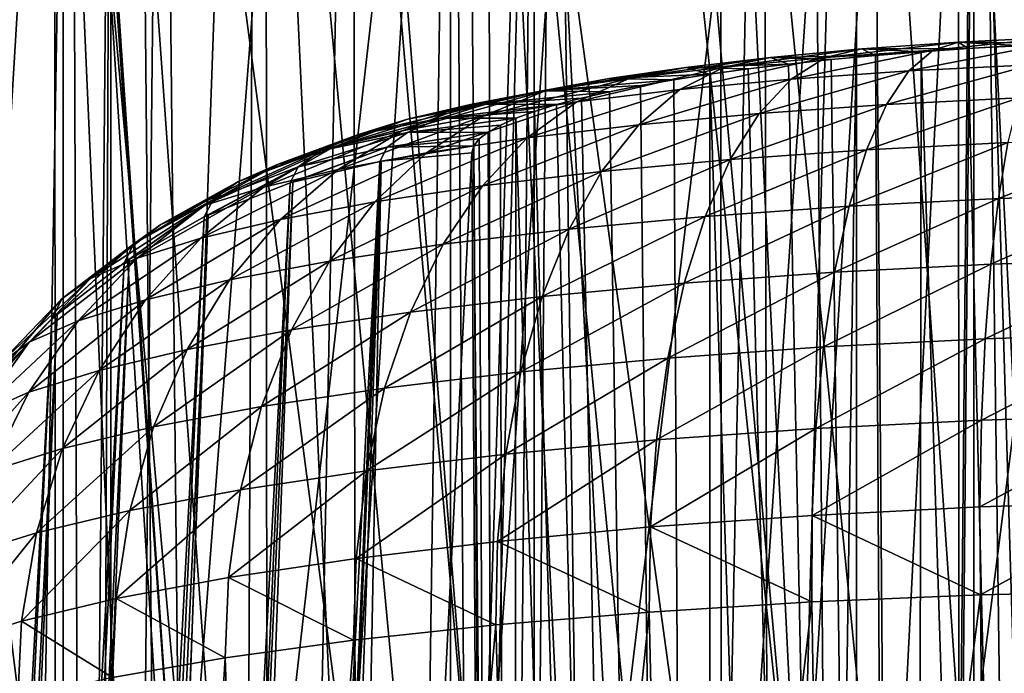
# Model space of a CAD drawing. Header units: metres. Extents: x -24 to 24, y -69 to 184.
# Tile 643 of 656: x -11.91 to -7.35, y 139.09 to 142.12. Entities that reach past the tile are written whole.
import ezdxf

# ---------------------------------------------------------------- set-up
doc = ezdxf.new("R2010")
doc.units = ezdxf.units.M
for name, color, linetype in [('367', 7, 'CONTINUOUS'), ('369', 7, 'CONTINUOUS'), ('373', 7, 'CONTINUOUS'), ('378', 7, 'CONTINUOUS'), ('3975', 7, 'CONTINUOUS'), ('3977', 7, 'CONTINUOUS'), ('434', 7, 'CONTINUOUS'), ('461', 7, 'CONTINUOUS'), ('513', 7, 'CONTINUOUS'), ('514', 7, 'CONTINUOUS'), ('554', 2, 'CONTINUOUS'), ('563', 2, 'CONTINUOUS'), ('619', 7, 'CONTINUOUS')]:
    doc.layers.add(name, color=color, linetype=linetype)

msp = doc.modelspace()

# ---------------------------------------------------------------- linework, layer by layer
at = {"layer": '367'}
for points in [[(-11.491315, 145.2, -21.354442), (-13.359252, -68.3, -20.238401), (-13.359252, 145.2, -20.238401)], [(-11.491315, -68.3, -21.354442), (-13.359252, -68.3, -20.238401), (-11.491315, 145.2, -21.354442)], [(-9.530857, 145.2, -22.298548), (-11.491315, -68.3, -21.354442), (-11.491315, 145.2, -21.354442)], [(-9.530857, -68.3, -22.298548), (-11.491315, -68.3, -21.354442), (-9.530857, 145.2, -22.298548)], [(-7.493662, 145.2, -23.063121), (-9.530857, -68.3, -22.298548), (-9.530857, 145.2, -22.298548)], [(-7.493662, -68.3, -23.063121), (-9.530857, -68.3, -22.298548), (-7.493662, 145.2, -23.063121)], [(-5.396133, 145.2, -23.642002), (-7.493662, -68.3, -23.063121), (-7.493662, 145.2, -23.063121)], [(-5.396133, -68.3, -23.642002), (-7.493662, -68.3, -23.063121), (-5.396133, 145.2, -23.642002)]]:
    msp.add_3dface(points, dxfattribs=at)
at = {"layer": '369'}
for points in [[(-11.572678, 125.225229, 21.310458), (-13.359252, 145.2, 20.238401), (-12.996919, 125.167493, 20.472973)], [(-11.491315, 145.2, 21.354442), (-13.359252, 145.2, 20.238401), (-11.572678, 125.225229, 21.310458)], [(-10.064338, 125.258611, 22.062901), (-11.491315, 145.2, 21.354442), (-11.572678, 125.225229, 21.310458)], [(-9.530857, 145.2, 22.298548), (-11.491315, 145.2, 21.354442), (-10.064338, 125.258611, 22.062901)], [(-8.498681, 125.279157, 22.712), (-9.530857, 145.2, 22.298548), (-10.064338, 125.258611, 22.062901)], [(-7.493662, 145.2, 23.063121), (-9.530857, 145.2, 22.298548), (-8.498681, 125.279157, 22.712)], [(-6.892024, 125.285104, 23.25), (-7.493662, 145.2, 23.063121), (-8.498681, 125.279157, 22.712)], [(-5.396133, 145.2, 23.642002), (-7.493662, 145.2, 23.063121), (-6.892024, 125.285104, 23.25)]]:
    msp.add_3dface(points, dxfattribs=at)
at = {"layer": '373'}
for points in [[(-7.97523, 146.343176, 240.025384), (-8.403449, 117.078191, 31.844602), (-8.470335, 146.321481, 239.929533)], [(-7.743788, 117.122034, 32.080014), (-8.403449, 117.078191, 31.844602), (-7.97523, 146.343176, 240.025384)], [(-7.475167, 146.360603, 240.093864), (-7.743788, 117.122034, 32.080014), (-7.97523, 146.343176, 240.025384)], [(-7.076779, 117.162421, 32.296347), (-7.743788, 117.122034, 32.080014), (-7.475167, 146.360603, 240.093864)], [(-6.972144, 146.373688, 240.134742), (-7.076779, 117.162421, 32.296347), (-7.475167, 146.360603, 240.093864)], [(-8.470335, 146.321481, 239.929533), (-9.054518, 117.031014, 31.590601), (-9.438998, 146.265645, 239.656905)], [(-8.403449, 117.078191, 31.844602), (-9.054518, 117.031014, 31.590601), (-8.470335, 146.321481, 239.929533)], [(-9.438998, 146.265645, 239.656905), (-9.696216, 116.980607, 31.318408), (-9.910296, 146.231697, 239.480891)], [(-9.054518, 117.031014, 31.590601), (-9.696216, 116.980607, 31.318408), (-9.438998, 146.265645, 239.656905)], [(-9.910296, 146.231697, 239.480891), (-10.328978, 116.926977, 31.027877), (-10.371125, 146.193885, 239.279016)], [(-9.696216, 116.980607, 31.318408), (-10.328978, 116.926977, 31.027877), (-9.910296, 146.231697, 239.480891)], [(-10.371125, 146.193885, 239.279016), (-10.953393, 116.8701, 30.718679), (-10.819862, 146.15236, 239.051894)], [(-10.328978, 116.926977, 31.027877), (-10.953393, 116.8701, 30.718679), (-10.371125, 146.193885, 239.279016)], [(-11.254964, 146.107306, 238.800343), (-11.569929, 116.809948, 30.390482), (-11.674975, 146.058917, 238.525261)], [(-10.953393, 116.8701, 30.718679), (-11.569929, 116.809948, 30.390482), (-11.254964, 146.107306, 238.800343)], [(-10.819862, 146.15236, 239.051894), (-10.953393, 116.8701, 30.718679), (-11.254964, 146.107306, 238.800343)], [(-11.674975, 146.058917, 238.525261), (-12.17884, 116.746511, 30.04304), (-12.078523, 146.007389, 238.227517)], [(-11.569929, 116.809948, 30.390482), (-12.17884, 116.746511, 30.04304), (-11.674975, 146.058917, 238.525261)]]:
    msp.add_3dface(points, dxfattribs=at)
at = {"layer": '378'}
for points in [[(-6.444181, 134.246913, 242.86318), (-6.455253, 145.531355, 241.277255), (-7.568512, 145.508757, 241.217658)], [(-8.668807, 145.467153, 241.035765), (-7.558093, 134.265383, 242.797742), (-7.568512, 145.508757, 241.217658)], [(-7.558093, 134.265383, 242.797742), (-7.001668, 134.258499, 242.845848), (-7.568512, 145.508757, 241.217658)], [(-7.001668, 134.258499, 242.845848), (-6.444181, 134.246913, 242.86318), (-7.568512, 145.508757, 241.217658)], [(-9.741493, 145.407165, 240.733843), (-8.659616, 134.264094, 242.60984), (-8.668807, 145.467153, 241.035765)], [(-8.659616, 134.264094, 242.60984), (-8.111414, 134.26732, 242.71898), (-8.668807, 145.467153, 241.035765)], [(-8.111414, 134.26732, 242.71898), (-7.558093, 134.265383, 242.797742), (-8.668807, 145.467153, 241.035765)], [(-10.774262, 145.329637, 240.315146), (-9.733397, 134.242425, 242.30194), (-9.741493, 145.407165, 240.733843)], [(-9.733397, 134.242425, 242.30194), (-9.200791, 134.255719, 242.470702), (-9.741493, 145.407165, 240.733843)], [(-9.200791, 134.255719, 242.470702), (-8.659616, 134.264094, 242.60984), (-9.741493, 145.407165, 240.733843)], [(-11.753224, 145.235812, 239.785059), (-10.766809, 134.200945, 241.877505), (-10.774262, 145.329637, 240.315146)], [(-10.766809, 134.200945, 241.877505), (-10.255985, 134.224173, 242.103997), (-10.774262, 145.329637, 240.315146)], [(-10.255985, 134.224173, 242.103997), (-9.733397, 134.242425, 242.30194), (-10.774262, 145.329637, 240.315146)], [(-12.665945, 145.127165, 239.150287), (-11.746039, 134.14013, 241.342119), (-11.753224, 145.235812, 239.785059)], [(-11.746039, 134.14013, 241.342119), (-11.264072, 134.172892, 241.623241), (-11.753224, 145.235812, 239.785059)], [(-11.264072, 134.172892, 241.623241), (-10.766809, 134.200945, 241.877505), (-11.753224, 145.235812, 239.785059)], [(-12.658282, 134.060588, 240.703035), (-11.746039, 134.14013, 241.342119), (-12.665945, 145.127165, 239.150287)]]:
    msp.add_3dface(points, dxfattribs=at)
at = {"layer": '3975'}
for points in [[(-12.791074, 145.974143, 14.982604), (-12.665528, 133.59997, 14.805775), (-11.251429, 133.59997, 15.906977)], [(-11.368158, 145.974143, 16.088971), (-12.791074, 145.974143, 14.982604), (-11.251429, 133.59997, 15.906977)], [(-11.368158, 145.974143, 16.088971), (-11.251429, 133.59997, 15.906977), (-9.742004, 133.599969, 16.873646)], [(-9.850001, 145.974143, 17.0607), (-11.368158, 145.974143, 16.088971), (-9.742004, 133.599969, 16.873646)], [(-9.850001, 145.974143, 17.0607), (-9.742004, 133.599969, 16.873646), (-8.150131, 133.599969, 17.697512)], [(-8.249381, 145.974143, 17.889598), (-9.850001, 145.974143, 17.0607), (-8.150131, 133.599969, 17.697512)], [(-6.579782, 145.974143, 18.568696), (-8.249381, 145.974143, 17.889598), (-8.150131, 133.599969, 17.697512)], [(-6.579782, 145.974143, 18.568696), (-8.150131, 133.599969, 17.697512), (-6.489413, 133.599969, 18.371556)]]:
    msp.add_3dface(points, dxfattribs=at)
at = {"layer": '3977'}
for points in [[(-12.791069, 145.974143, -14.982608), (-11.251428, 133.599969, -15.906978), (-12.665527, 133.599969, -14.805776)], [(-12.791069, 145.974143, -14.982608), (-11.368154, 145.974143, -16.088974), (-11.251428, 133.599969, -15.906978)], [(-11.368154, 145.974143, -16.088974), (-9.849997, 145.974143, -17.060702), (-11.251428, 133.599969, -15.906978)], [(-9.849997, 145.974143, -17.060702), (-9.742002, 133.599969, -16.873647), (-11.251428, 133.599969, -15.906978)], [(-9.849997, 145.974143, -17.060702), (-8.249377, 145.974143, -17.8896), (-9.742002, 133.599969, -16.873647)], [(-8.249377, 145.974143, -17.8896), (-8.15013, 133.59997, -17.697512), (-9.742002, 133.599969, -16.873647)], [(-8.249377, 145.974143, -17.8896), (-6.579778, 145.974143, -18.568697), (-8.15013, 133.59997, -17.697512)], [(-6.579778, 145.974143, -18.568697), (-6.489413, 133.59997, -18.371557), (-8.15013, 133.59997, -17.697512)]]:
    msp.add_3dface(points, dxfattribs=at)
at = {"layer": '434'}
for points in [[(-7.950079, 141.953739, 235.325577), (-7.781177, 113.45911, 32.551662), (-7.737932, 141.970922, 235.417661)], [(-7.781177, 113.45911, 32.551662), (-6.829221, 113.52059, 32.863011), (-7.737932, 141.970922, 235.417661)], [(-7.737932, 141.970922, 235.417661), (-6.829221, 113.52059, 32.863011), (-7.519579, 141.986037, 235.495008)], [(-7.519579, 141.986037, 235.495008), (-6.829221, 113.52059, 32.863011), (-7.296275, 141.99899, 235.557174)], [(-8.539448, 141.890811, 234.965943), (-7.781177, 113.45911, 32.551662), (-8.351766, 141.913577, 235.099182)], [(-8.351766, 141.913577, 235.099182), (-7.781177, 113.45911, 32.551662), (-8.155003, 141.934591, 235.219255)], [(-8.155003, 141.934591, 235.219255), (-7.781177, 113.45911, 32.551662), (-7.950079, 141.953739, 235.325577)], [(-8.883803, 141.840568, 234.662851), (-8.718933, 113.389935, 32.199759), (-8.717091, 141.866428, 234.820247)], [(-8.718933, 113.389935, 32.199759), (-7.781177, 113.45911, 32.551662), (-8.717091, 141.866428, 234.820247)], [(-8.717091, 141.866428, 234.820247), (-7.781177, 113.45911, 32.551662), (-8.539448, 141.890811, 234.965943)], [(-9.038837, 141.813372, 234.494533), (-8.718933, 113.389935, 32.199759), (-8.883803, 141.840568, 234.662851)], [(-9.311023, 141.755555, 234.128439), (-8.718933, 113.389935, 32.199759), (-9.181472, 141.784981, 234.316088)], [(-9.181472, 141.784981, 234.316088), (-8.718933, 113.389935, 32.199759), (-9.038837, 141.813372, 234.494533)], [(-9.426858, 141.725261, 233.932566), (-8.718933, 113.389935, 32.199759), (-9.311023, 141.755555, 234.128439)], [(-9.615474, 141.662675, 233.519809), (-8.718933, 113.389935, 32.199759), (-9.528475, 141.694251, 233.729386)], [(-9.528475, 141.694251, 233.729386), (-8.718933, 113.389935, 32.199759), (-9.426858, 141.725261, 233.932566)], [(-9.687446, 141.630687, 233.304804), (-9.640027, 113.313414, 31.808625), (-9.615474, 141.662675, 233.519809)], [(-9.640027, 113.313414, 31.808625), (-8.718933, 113.389935, 32.199759), (-9.615474, 141.662675, 233.519809)], [(-9.784931, 141.566235, 232.863415), (-9.640027, 113.313414, 31.808625), (-9.744022, 141.598476, 233.08558)], [(-9.744022, 141.598476, 233.08558), (-9.640027, 113.313414, 31.808625), (-9.687446, 141.630687, 233.304804)], [(-9.810057, 141.534167, 232.63971), (-9.640027, 113.313414, 31.808625), (-9.784931, 141.566235, 232.863415)], [(-10.507792, 127.73302, 134.568001), (-9.640027, 113.313414, 31.808625), (-9.819463, 141.502479, 232.415906)], [(-9.819463, 141.502479, 232.415906), (-9.640027, 113.313414, 31.808625), (-9.810057, 141.534167, 232.63971)]]:
    msp.add_3dface(points, dxfattribs=at)
at = {"layer": '461'}
for points in [[(-7.463084, 139.452578, 238.959299), (-8.157004, 133.950612, 239.575448), (-8.244809, 139.419799, 238.782419)], [(-7.415243, 133.948314, 239.739929), (-8.157004, 133.950612, 239.575448), (-7.463084, 139.452578, 238.959299)], [(-6.665138, 139.471056, 239.036402), (-7.415243, 133.948314, 239.739929), (-7.463084, 139.452578, 238.959299)], [(-6.665138, 139.471056, 239.036402), (-6.6597, 133.929854, 239.815359), (-7.415243, 133.948314, 239.739929)], [(-8.244809, 139.419799, 238.782419), (-8.873956, 133.936689, 239.324264), (-8.997468, 139.37328, 238.508589)], [(-8.157004, 133.950612, 239.575448), (-8.873956, 133.936689, 239.324264), (-8.244809, 139.419799, 238.782419)], [(-8.997468, 139.37328, 238.508589), (-9.55555, 133.906677, 238.990049), (-9.708858, 139.313821, 238.142189)], [(-8.873956, 133.936689, 239.324264), (-9.55555, 133.906677, 238.990049), (-8.997468, 139.37328, 238.508589)], [(-9.708858, 139.313821, 238.142189), (-10.191747, 133.86091, 238.577763), (-10.367219, 139.242475, 237.689262)], [(-9.55555, 133.906677, 238.990049), (-10.191747, 133.86091, 238.577763), (-9.708858, 139.313821, 238.142189)], [(-10.367219, 139.242475, 237.689262), (-10.773339, 133.799933, 238.093445), (-10.962001, 139.16047, 237.157075)], [(-10.191747, 133.86091, 238.577763), (-10.773339, 133.799933, 238.093445), (-10.367219, 139.242475, 237.689262)], [(-10.962001, 139.16047, 237.157075), (-11.291916, 133.724503, 237.544173), (-11.483526, 139.069221, 236.554271)], [(-10.773339, 133.799933, 238.093445), (-11.291916, 133.724503, 237.544173), (-10.962001, 139.16047, 237.157075)]]:
    msp.add_3dface(points, dxfattribs=at)
at = {"layer": '513'}
for points in [[(-10.507792, 127.73302, 134.568001), (-9.819463, 141.502479, 232.415906), (-10.239107, 141.463244, 232.424357)], [(-10.648996, 141.366142, 232.440882), (-11.656089, 113.915529, 36.736711), (-10.245353, 141.462211, 232.424546)], [(-11.656089, 113.915529, 36.736711), (-11.427022, 113.948206, 36.730513), (-10.245353, 141.462211, 232.424546)], [(-10.245353, 141.462211, 232.424546), (-11.427022, 113.948206, 36.730513), (-10.239107, 141.463244, 232.424357)], [(-11.427022, 113.948206, 36.730513), (-11.196074, 113.963293, 36.726777), (-10.239107, 141.463244, 232.424357)], [(-11.196074, 113.963293, 36.726777), (-10.507792, 127.73302, 134.568001), (-10.239107, 141.463244, 232.424357)], [(-10.661476, 141.362219, 232.441522), (-11.881914, 113.865459, 36.745335), (-10.648996, 141.366142, 232.440882)], [(-11.881914, 113.865459, 36.745335), (-11.656089, 113.915529, 36.736711), (-10.648996, 141.366142, 232.440882)], [(-11.041038, 141.213089, 232.465156), (-12.103151, 113.798293, 36.756332), (-10.661476, 141.362219, 232.441522)], [(-12.103151, 113.798293, 36.756332), (-11.881914, 113.865459, 36.745335), (-10.661476, 141.362219, 232.441522)], [(-11.407491, 141.007108, 232.4967), (-12.52663, 113.614371, 36.785174), (-11.05892, 141.204552, 232.466483)], [(-12.52663, 113.614371, 36.785174), (-12.318484, 113.71443, 36.769638), (-11.05892, 141.204552, 232.466483)], [(-11.05892, 141.204552, 232.466483), (-12.318484, 113.71443, 36.769638), (-11.041038, 141.213089, 232.465156)], [(-12.318484, 113.71443, 36.769638), (-12.103151, 113.798293, 36.756332), (-11.041038, 141.213089, 232.465156)], [(-11.429586, 140.992423, 232.49892), (-12.726351, 113.49871, 36.802846), (-11.407491, 141.007108, 232.4967)], [(-12.726351, 113.49871, 36.802846), (-12.52663, 113.614371, 36.785174), (-11.407491, 141.007108, 232.4967)], [(-11.74112, 140.752265, 232.534889), (-12.916457, 113.368136, 36.822551), (-11.429586, 140.992423, 232.49892)], [(-12.916457, 113.368136, 36.822551), (-12.726351, 113.49871, 36.802846), (-11.429586, 140.992423, 232.49892)], [(-12.035337, 140.453593, 232.578971), (-13.263363, 113.065443, 36.867573), (-11.765919, 140.730156, 232.538173)], [(-13.263363, 113.065443, 36.867573), (-13.095817, 113.223427, 36.844169), (-11.765919, 140.730156, 232.538173)], [(-11.765919, 140.730156, 232.538173), (-13.095817, 113.223427, 36.844169), (-11.74112, 140.752265, 232.534889)], [(-13.095817, 113.223427, 36.844169), (-12.916457, 113.368136, 36.822551), (-11.74112, 140.752265, 232.534889)]]:
    msp.add_3dface(points, dxfattribs=at)
at = {"layer": '514'}
for points in [[(-8.180691, 141.943419, 236.158387), (-7.565173, 142.01515, 235.92754), (-7.68293, 141.978612, 236.337713)], [(-8.013076, 141.983616, 235.7663), (-7.565173, 142.01515, 235.92754), (-8.180691, 141.943419, 236.158387)], [(-8.013076, 141.983616, 235.7663), (-7.519579, 141.986037, 235.495008), (-7.565173, 142.01515, 235.92754)], [(-7.794668, 141.881778, 236.739686), (-7.165812, 142.004603, 236.453368), (-7.227949, 141.91035, 236.866525)], [(-7.68293, 141.978612, 236.337713), (-7.165812, 142.004603, 236.453368), (-7.794668, 141.881778, 236.739686)], [(-7.68293, 141.978612, 236.337713), (-7.099852, 142.038448, 236.031531), (-7.165812, 142.004603, 236.453368)], [(-7.565173, 142.01515, 235.92754), (-7.099852, 142.038448, 236.031531), (-7.68293, 141.978612, 236.337713)], [(-7.565173, 142.01515, 235.92754), (-7.069342, 142.009699, 235.603815), (-7.099852, 142.038448, 236.031531)], [(-7.296275, 141.99899, 235.557174), (-7.069342, 142.009699, 235.603815), (-7.565173, 142.01515, 235.92754)], [(-7.519579, 141.986037, 235.495008), (-7.296275, 141.99899, 235.557174), (-7.565173, 142.01515, 235.92754)], [(-8.651202, 141.899669, 235.918249), (-8.013076, 141.983616, 235.7663), (-8.180691, 141.943419, 236.158387)], [(-8.436459, 141.944419, 235.550381), (-8.013076, 141.983616, 235.7663), (-8.651202, 141.899669, 235.918249)], [(-8.436459, 141.944419, 235.550381), (-7.950079, 141.953739, 235.325577), (-8.013076, 141.983616, 235.7663)], [(-8.340171, 141.843078, 236.543019), (-7.68293, 141.978612, 236.337713), (-7.794668, 141.881778, 236.739686)], [(-8.180691, 141.943419, 236.158387), (-7.68293, 141.978612, 236.337713), (-8.340171, 141.843078, 236.543019)], [(-7.737932, 141.970922, 235.417661), (-7.519579, 141.986037, 235.495008), (-8.013076, 141.983616, 235.7663)], [(-7.950079, 141.953739, 235.325577), (-7.737932, 141.970922, 235.417661), (-8.013076, 141.983616, 235.7663)], [(-9.086795, 141.848171, 235.621135), (-8.436459, 141.944419, 235.550381), (-8.651202, 141.899669, 235.918249)], [(-8.828422, 141.898277, 235.283236), (-8.436459, 141.944419, 235.550381), (-9.086795, 141.848171, 235.621135)], [(-8.85581, 141.794964, 236.279658), (-8.180691, 141.943419, 236.158387), (-8.340171, 141.843078, 236.543019)], [(-8.651202, 141.899669, 235.918249), (-8.180691, 141.943419, 236.158387), (-8.85581, 141.794964, 236.279658)], [(-8.828422, 141.898277, 235.283236), (-8.351766, 141.913577, 235.099182), (-8.436459, 141.944419, 235.550381)], [(-8.539448, 141.890811, 234.965943), (-8.351766, 141.913577, 235.099182), (-8.828422, 141.898277, 235.283236)], [(-8.155003, 141.934591, 235.219255), (-7.950079, 141.953739, 235.325577), (-8.436459, 141.944419, 235.550381)], [(-8.351766, 141.913577, 235.099182), (-8.155003, 141.934591, 235.219255), (-8.436459, 141.944419, 235.550381)], [(-9.480416, 141.789876, 235.271815), (-8.828422, 141.898277, 235.283236), (-9.086795, 141.848171, 235.621135)], [(-9.182615, 141.846035, 234.969154), (-8.828422, 141.898277, 235.283236), (-9.480416, 141.789876, 235.271815)], [(-9.333183, 141.738331, 235.95381), (-8.651202, 141.899669, 235.918249), (-8.85581, 141.794964, 236.279658)], [(-9.086795, 141.848171, 235.621135), (-8.651202, 141.899669, 235.918249), (-9.333183, 141.738331, 235.95381)], [(-9.182615, 141.846035, 234.969154), (-8.717091, 141.866428, 234.820247), (-8.828422, 141.898277, 235.283236)], [(-8.883803, 141.840568, 234.662851), (-8.717091, 141.866428, 234.820247), (-9.182615, 141.846035, 234.969154)], [(-8.717091, 141.866428, 234.820247), (-8.539448, 141.890811, 234.965943), (-8.828422, 141.898277, 235.283236)], [(-8.488265, 141.684638, 236.912355), (-7.794668, 141.881778, 236.739686), (-7.898108, 141.726622, 237.125264)], [(-8.340171, 141.843078, 236.543019), (-7.794668, 141.881778, 236.739686), (-8.488265, 141.684638, 236.912355)], [(-7.898108, 141.726622, 237.125264), (-7.227949, 141.91035, 236.866525), (-7.284996, 141.757611, 237.26258)], [(-7.794668, 141.881778, 236.739686), (-7.227949, 141.91035, 236.866525), (-7.898108, 141.726622, 237.125264)], [(-9.825676, 141.725851, 234.875905), (-9.182615, 141.846035, 234.969154), (-9.480416, 141.789876, 235.271815)], [(-9.49329, 141.788641, 234.613188), (-9.182615, 141.846035, 234.969154), (-9.825676, 141.725851, 234.875905)], [(-9.764559, 141.674233, 235.570702), (-9.086795, 141.848171, 235.621135), (-9.333183, 141.738331, 235.95381)], [(-9.480416, 141.789876, 235.271815), (-9.086795, 141.848171, 235.621135), (-9.764559, 141.674233, 235.570702)], [(-9.49329, 141.788641, 234.613188), (-8.883803, 141.840568, 234.662851), (-9.182615, 141.846035, 234.969154)], [(-9.038837, 141.813372, 234.494533), (-8.883803, 141.840568, 234.662851), (-9.49329, 141.788641, 234.613188)], [(-9.046114, 141.632437, 236.627241), (-8.340171, 141.843078, 236.543019), (-8.488265, 141.684638, 236.912355)], [(-8.85581, 141.794964, 236.279658), (-8.340171, 141.843078, 236.543019), (-9.046114, 141.632437, 236.627241)], [(-10.142938, 141.603851, 235.136492), (-9.480416, 141.789876, 235.271815), (-9.764559, 141.674233, 235.570702)], [(-9.825676, 141.725851, 234.875905), (-9.480416, 141.789876, 235.271815), (-10.142938, 141.603851, 235.136492)], [(-10.11694, 141.657258, 234.439773), (-9.49329, 141.788641, 234.613188), (-9.825676, 141.725851, 234.875905)], [(-9.755375, 141.727129, 234.221066), (-9.49329, 141.788641, 234.613188), (-10.11694, 141.657258, 234.439773)], [(-9.755375, 141.727129, 234.221066), (-9.181472, 141.784981, 234.316088), (-9.49329, 141.788641, 234.613188)], [(-9.311023, 141.755555, 234.128439), (-9.181472, 141.784981, 234.316088), (-9.755375, 141.727129, 234.221066)], [(-9.562563, 141.570997, 236.274477), (-8.85581, 141.794964, 236.279658), (-9.046114, 141.632437, 236.627241)], [(-9.333183, 141.738331, 235.95381), (-8.85581, 141.794964, 236.279658), (-9.562563, 141.570997, 236.274477)], [(-9.181472, 141.784981, 234.316088), (-9.038837, 141.813372, 234.494533), (-9.49329, 141.788641, 234.613188)], [(-10.029252, 141.501464, 235.859721), (-9.333183, 141.738331, 235.95381), (-9.562563, 141.570997, 236.274477)], [(-9.764559, 141.674233, 235.570702), (-9.333183, 141.738331, 235.95381), (-10.029252, 141.501464, 235.859721)], [(-9.426858, 141.725261, 233.932566), (-9.311023, 141.755555, 234.128439), (-9.755375, 141.727129, 234.221066)], [(-7.991141, 141.516306, 237.48659), (-7.284996, 141.757611, 237.26258), (-7.335792, 141.549497, 237.633461)], [(-7.898108, 141.726622, 237.125264), (-7.284996, 141.757611, 237.26258), (-7.991141, 141.516306, 237.48659)], [(-10.462142, 141.528469, 234.658161), (-9.825676, 141.725851, 234.875905), (-10.142938, 141.603851, 235.136492)], [(-10.11694, 141.657258, 234.439773), (-9.825676, 141.725851, 234.875905), (-10.462142, 141.528469, 234.658161)], [(-10.349438, 141.585324, 233.970455), (-9.755375, 141.727129, 234.221066), (-10.11694, 141.657258, 234.439773)], [(-9.96458, 141.662593, 233.799115), (-9.755375, 141.727129, 234.221066), (-10.349438, 141.585324, 233.970455)], [(-9.96458, 141.662593, 233.799115), (-9.426858, 141.725261, 233.932566), (-9.755375, 141.727129, 234.221066)], [(-9.528475, 141.694251, 233.729386), (-9.426858, 141.725261, 233.932566), (-9.96458, 141.662593, 233.799115)], [(-9.615474, 141.662675, 233.519809), (-9.528475, 141.694251, 233.729386), (-9.96458, 141.662593, 233.799115)], [(-9.218233, 141.415402, 236.953914), (-8.488265, 141.684638, 236.912355), (-8.621954, 141.471328, 237.258866)], [(-9.046114, 141.632437, 236.627241), (-8.488265, 141.684638, 236.912355), (-9.218233, 141.415402, 236.953914)], [(-8.621954, 141.471328, 237.258866), (-7.898108, 141.726622, 237.125264), (-7.991141, 141.516306, 237.48659)], [(-8.488265, 141.684638, 236.912355), (-7.898108, 141.726622, 237.125264), (-8.621954, 141.471328, 237.258866)], [(-10.716945, 141.449443, 234.143425), (-10.11694, 141.657258, 234.439773), (-10.462142, 141.528469, 234.658161)], [(-10.349438, 141.585324, 233.970455), (-10.11694, 141.657258, 234.439773), (-10.716945, 141.449443, 234.143425)], [(-10.519372, 141.511327, 233.475608), (-9.96458, 141.662593, 233.799115), (-10.349438, 141.585324, 233.970455)], [(-10.117488, 141.596171, 233.35422), (-9.96458, 141.662593, 233.799115), (-10.519372, 141.511327, 233.475608)], [(-10.438607, 141.425129, 235.389636), (-9.764559, 141.674233, 235.570702), (-10.029252, 141.501464, 235.859721)], [(-10.142938, 141.603851, 235.136492), (-9.764559, 141.674233, 235.570702), (-10.438607, 141.425129, 235.389636)], [(-10.117488, 141.596171, 233.35422), (-9.615474, 141.662675, 233.519809), (-9.96458, 141.662593, 233.799115)], [(-9.687446, 141.630687, 233.304804), (-9.615474, 141.662675, 233.519809), (-10.117488, 141.596171, 233.35422)], [(-10.783944, 141.343388, 234.871778), (-10.142938, 141.603851, 235.136492), (-10.438607, 141.425129, 235.389636)], [(-10.462142, 141.528469, 234.658161), (-10.142938, 141.603851, 235.136492), (-10.783944, 141.343388, 234.871778)], [(-10.623958, 141.436525, 232.963107), (-10.117488, 141.596171, 233.35422), (-10.519372, 141.511327, 233.475608)], [(-10.211594, 141.528989, 232.893463), (-10.117488, 141.596171, 233.35422), (-10.623958, 141.436525, 232.963107)], [(-10.211594, 141.528989, 232.893463), (-9.744022, 141.598476, 233.08558), (-10.117488, 141.596171, 233.35422)], [(-9.784931, 141.566235, 232.863415), (-9.744022, 141.598476, 233.08558), (-10.211594, 141.528989, 232.893463)], [(-9.744022, 141.598476, 233.08558), (-9.687446, 141.630687, 233.304804), (-10.117488, 141.596171, 233.35422)], [(-9.770261, 141.349578, 236.576602), (-9.046114, 141.632437, 236.627241), (-9.218233, 141.415402, 236.953914)], [(-9.562563, 141.570997, 236.274477), (-9.046114, 141.632437, 236.627241), (-9.770261, 141.349578, 236.576602)], [(-10.903182, 141.368183, 233.600682), (-10.349438, 141.585324, 233.970455), (-10.716945, 141.449443, 234.143425)], [(-10.519372, 141.511327, 233.475608), (-10.349438, 141.585324, 233.970455), (-10.903182, 141.368183, 233.600682)], [(-10.269101, 141.275091, 236.132981), (-9.562563, 141.570997, 236.274477), (-9.770261, 141.349578, 236.576602)], [(-10.029252, 141.501464, 235.859721), (-9.562563, 141.570997, 236.274477), (-10.269101, 141.275091, 236.132981)], [(-9.810057, 141.534167, 232.63971), (-9.784931, 141.566235, 232.863415), (-10.211594, 141.528989, 232.893463)], [(-8.071872, 141.255117, 237.816297), (-7.335792, 141.549497, 237.633461), (-7.3793, 141.290253, 237.971607)], [(-7.991141, 141.516306, 237.48659), (-7.335792, 141.549497, 237.633461), (-8.071872, 141.255117, 237.816297)], [(-7.3793, 141.290253, 237.971607), (-6.666816, 141.570281, 237.69712), (-6.672326, 141.312242, 238.038924)], [(-7.335792, 141.549497, 237.633461), (-6.666816, 141.570281, 237.69712), (-7.3793, 141.290253, 237.971607)], [(-11.059609, 141.25772, 234.314501), (-10.462142, 141.528469, 234.658161), (-10.783944, 141.343388, 234.871778)], [(-10.716945, 141.449443, 234.143425), (-10.462142, 141.528469, 234.658161), (-11.059609, 141.25772, 234.314501)], [(-11.017803, 141.286076, 233.038568), (-10.519372, 141.511327, 233.475608), (-10.903182, 141.368183, 233.600682)], [(-10.623958, 141.436525, 232.963107), (-10.519372, 141.511327, 233.475608), (-11.017803, 141.286076, 233.038568)], [(-10.706658, 141.193326, 235.630177), (-10.029252, 141.501464, 235.859721), (-10.269101, 141.275091, 236.132981)], [(-10.438607, 141.425129, 235.389636), (-10.029252, 141.501464, 235.859721), (-10.706658, 141.193326, 235.630177)], [(-10.661476, 141.362219, 232.441522), (-10.211594, 141.528989, 232.893463), (-10.623958, 141.436525, 232.963107)], [(-10.661476, 141.362219, 232.441522), (-10.648996, 141.366142, 232.440882), (-10.211594, 141.528989, 232.893463)], [(-10.648996, 141.366142, 232.440882), (-10.245353, 141.462211, 232.424546), (-10.211594, 141.528989, 232.893463)], [(-10.245353, 141.462211, 232.424546), (-9.810057, 141.534167, 232.63971), (-10.211594, 141.528989, 232.893463)], [(-9.810057, 141.534167, 232.63971), (-10.245353, 141.462211, 232.424546), (-10.239107, 141.463244, 232.424357)], [(-9.819463, 141.502479, 232.415906), (-9.810057, 141.534167, 232.63971), (-10.239107, 141.463244, 232.424357)], [(-8.738514, 141.207497, 237.575491), (-7.991141, 141.516306, 237.48659), (-8.071872, 141.255117, 237.816297)], [(-8.621954, 141.471328, 237.258866), (-7.991141, 141.516306, 237.48659), (-8.738514, 141.207497, 237.575491)], [(-9.368659, 141.148282, 237.253017), (-8.621954, 141.471328, 237.258866), (-8.738514, 141.207497, 237.575491)], [(-9.218233, 141.415402, 236.953914), (-8.621954, 141.471328, 237.258866), (-9.368659, 141.148282, 237.253017)], [(-11.261096, 141.169658, 233.726894), (-10.716945, 141.449443, 234.143425), (-11.059609, 141.25772, 234.314501)], [(-10.903182, 141.368183, 233.600682), (-10.716945, 141.449443, 234.143425), (-11.261096, 141.169658, 233.726894)], [(-11.075789, 141.105788, 235.076271), (-10.438607, 141.425129, 235.389636), (-10.706658, 141.193326, 235.630177)], [(-10.783944, 141.343388, 234.871778), (-10.438607, 141.425129, 235.389636), (-11.075789, 141.105788, 235.076271)], [(-11.05892, 141.204552, 232.466483), (-10.623958, 141.436525, 232.963107), (-11.017803, 141.286076, 233.038568)], [(-11.05892, 141.204552, 232.466483), (-11.041038, 141.213089, 232.465156), (-10.623958, 141.436525, 232.963107)], [(-11.041038, 141.213089, 232.465156), (-10.661476, 141.362219, 232.441522), (-10.623958, 141.436525, 232.963107)], [(-9.952042, 141.078588, 236.854026), (-9.218233, 141.415402, 236.953914), (-9.368659, 141.148282, 237.253017)], [(-9.770261, 141.349578, 236.576602), (-9.218233, 141.415402, 236.953914), (-9.952042, 141.078588, 236.854026)], [(-11.385102, 141.080708, 233.118308), (-10.903182, 141.368183, 233.600682), (-11.261096, 141.169658, 233.726894)], [(-11.017803, 141.286076, 233.038568), (-10.903182, 141.368183, 233.600682), (-11.385102, 141.080708, 233.118308)], [(-11.370447, 141.014063, 234.480195), (-10.783944, 141.343388, 234.871778), (-11.075789, 141.105788, 235.076271)], [(-11.059609, 141.25772, 234.314501), (-10.783944, 141.343388, 234.871778), (-11.370447, 141.014063, 234.480195)], [(-10.479215, 140.999726, 236.384914), (-9.770261, 141.349578, 236.576602), (-9.952042, 141.078588, 236.854026)], [(-10.269101, 141.275091, 236.132981), (-9.770261, 141.349578, 236.576602), (-10.479215, 140.999726, 236.384914)], [(-11.429586, 140.992423, 232.49892), (-11.017803, 141.286076, 233.038568), (-11.385102, 141.080708, 233.118308)], [(-11.429586, 140.992423, 232.49892), (-11.407491, 141.007108, 232.4967), (-11.017803, 141.286076, 233.038568)], [(-11.407491, 141.007108, 232.4967), (-11.05892, 141.204552, 232.466483), (-11.017803, 141.286076, 233.038568)], [(-10.941627, 140.913168, 235.853214), (-10.269101, 141.275091, 236.132981), (-10.479215, 140.999726, 236.384914)], [(-10.706658, 141.193326, 235.630177), (-10.269101, 141.275091, 236.132981), (-10.941627, 140.913168, 235.853214)], [(-8.138655, 140.94838, 238.107667), (-7.3793, 141.290253, 237.971607), (-7.414633, 140.98516, 238.270127)], [(-8.071872, 141.255117, 237.816297), (-7.3793, 141.290253, 237.971607), (-8.138655, 140.94838, 238.107667)], [(-7.414633, 140.98516, 238.270127), (-6.672326, 141.312242, 238.038924), (-6.675554, 141.008171, 238.340544)], [(-7.3793, 141.290253, 237.971607), (-6.672326, 141.312242, 238.038924), (-7.414633, 140.98516, 238.270127)], [(-11.585818, 140.919796, 233.851671), (-11.059609, 141.25772, 234.314501), (-11.370447, 141.014063, 234.480195)], [(-11.261096, 141.169658, 233.726894), (-11.059609, 141.25772, 234.314501), (-11.585818, 140.919796, 233.851671)], [(-8.835568, 140.898523, 237.855774), (-8.071872, 141.255117, 237.816297), (-8.138655, 140.94838, 238.107667)], [(-8.738514, 141.207497, 237.575491), (-8.071872, 141.255117, 237.816297), (-8.835568, 140.898523, 237.855774)], [(-11.331726, 140.820511, 235.267471), (-10.706658, 141.193326, 235.630177), (-10.941627, 140.913168, 235.853214)], [(-11.075789, 141.105788, 235.076271), (-10.706658, 141.193326, 235.630177), (-11.331726, 140.820511, 235.267471)], [(-9.494328, 140.836522, 237.518456), (-8.738514, 141.207497, 237.575491), (-8.835568, 140.898523, 237.855774)], [(-9.368659, 141.148282, 237.253017), (-8.738514, 141.207497, 237.575491), (-9.494328, 140.836522, 237.518456)], [(-11.718369, 140.824606, 233.200702), (-11.261096, 141.169658, 233.726894), (-11.585818, 140.919796, 233.851671)], [(-11.385102, 141.080708, 233.118308), (-11.261096, 141.169658, 233.726894), (-11.718369, 140.824606, 233.200702)], [(-10.104201, 140.76355, 237.101095), (-9.368659, 141.148282, 237.253017), (-9.494328, 140.836522, 237.518456)], [(-9.952042, 141.078588, 236.854026), (-9.368659, 141.148282, 237.253017), (-10.104201, 140.76355, 237.101095)], [(-11.643123, 140.723437, 234.63713), (-11.075789, 141.105788, 235.076271), (-11.331726, 140.820511, 235.267471)], [(-11.370447, 141.014063, 234.480195), (-11.075789, 141.105788, 235.076271), (-11.643123, 140.723437, 234.63713)], [(-11.765919, 140.730156, 232.538173), (-11.385102, 141.080708, 233.118308), (-11.718369, 140.824606, 233.200702)], [(-11.765919, 140.730156, 232.538173), (-11.74112, 140.752265, 232.534889), (-11.385102, 141.080708, 233.118308)], [(-11.74112, 140.752265, 232.534889), (-11.429586, 140.992423, 232.49892), (-11.385102, 141.080708, 233.118308)], [(-10.655314, 140.680983, 236.610383), (-9.952042, 141.078588, 236.854026), (-10.104201, 140.76355, 237.101095)], [(-10.479215, 140.999726, 236.384914), (-9.952042, 141.078588, 236.854026), (-10.655314, 140.680983, 236.610383)], [(-11.870729, 140.623693, 233.97247), (-11.370447, 141.014063, 234.480195), (-11.643123, 140.723437, 234.63713)], [(-11.585818, 140.919796, 233.851671), (-11.370447, 141.014063, 234.480195), (-11.870729, 140.623693, 233.97247)], [(-11.138724, 140.590366, 236.0542), (-10.479215, 140.999726, 236.384914), (-10.655314, 140.680983, 236.610383)], [(-10.941627, 140.913168, 235.853214), (-10.479215, 140.999726, 236.384914), (-11.138724, 140.590366, 236.0542)], [(-7.441072, 140.640439, 238.522935), (-6.675554, 141.008171, 238.340544), (-6.676437, 140.664264, 238.59583)], [(-7.414633, 140.98516, 238.270127), (-6.675554, 141.008171, 238.340544), (-7.441072, 140.640439, 238.522935)], [(-8.190129, 140.602345, 238.354759), (-7.414633, 140.98516, 238.270127), (-7.441072, 140.640439, 238.522935)], [(-8.138655, 140.94838, 238.107667), (-7.414633, 140.98516, 238.270127), (-8.190129, 140.602345, 238.354759)], [(-12.010811, 140.522992, 233.28407), (-11.585818, 140.919796, 233.851671), (-11.870729, 140.623693, 233.97247)], [(-11.718369, 140.824606, 233.200702), (-11.585818, 140.919796, 233.851671), (-12.010811, 140.522992, 233.28407)], [(-11.546539, 140.493371, 235.441481), (-10.941627, 140.913168, 235.853214), (-11.138724, 140.590366, 236.0542)], [(-11.331726, 140.820511, 235.267471), (-10.941627, 140.913168, 235.853214), (-11.546539, 140.493371, 235.441481)], [(-8.911139, 140.550702, 238.094004), (-8.138655, 140.94838, 238.107667), (-8.190129, 140.602345, 238.354759)], [(-8.835568, 140.898523, 237.855774), (-8.138655, 140.94838, 238.107667), (-8.911139, 140.550702, 238.094004)], [(-9.592677, 140.486476, 237.744818), (-8.835568, 140.898523, 237.855774), (-8.911139, 140.550702, 238.094004)], [(-9.494328, 140.836522, 237.518456), (-8.835568, 140.898523, 237.855774), (-9.592677, 140.486476, 237.744818)], [(-12.061062, 140.423097, 232.583442), (-11.718369, 140.824606, 233.200702), (-12.010811, 140.522992, 233.28407)], [(-12.061062, 140.423097, 232.583442), (-12.035337, 140.453593, 232.578971), (-11.718369, 140.824606, 233.200702)], [(-12.035337, 140.453593, 232.578971), (-11.765919, 140.730156, 232.538173), (-11.718369, 140.824606, 233.200702)], [(-11.872079, 140.391767, 234.782106), (-11.331726, 140.820511, 235.267471), (-11.546539, 140.493371, 235.441481)], [(-11.643123, 140.723437, 234.63713), (-11.331726, 140.820511, 235.267471), (-11.872079, 140.391767, 234.782106)], [(-10.223637, 140.410886, 237.312773), (-9.494328, 140.836522, 237.518456), (-9.592677, 140.486476, 237.744818)], [(-10.104201, 140.76355, 237.101095), (-9.494328, 140.836522, 237.518456), (-10.223637, 140.410886, 237.312773)], [(-10.793806, 140.325359, 236.804793), (-10.104201, 140.76355, 237.101095), (-10.223637, 140.410886, 237.312773)], [(-10.655314, 140.680983, 236.610383), (-10.104201, 140.76355, 237.101095), (-10.793806, 140.325359, 236.804793)], [(-12.110022, 140.287382, 234.086829), (-11.643123, 140.723437, 234.63713), (-11.872079, 140.391767, 234.782106)], [(-11.870729, 140.623693, 233.97247), (-11.643123, 140.723437, 234.63713), (-12.110022, 140.287382, 234.086829)], [(-11.293932, 140.231498, 236.229037), (-10.655314, 140.680983, 236.610383), (-10.793806, 140.325359, 236.804793)], [(-11.138724, 140.590366, 236.0542), (-10.655314, 140.680983, 236.610383), (-11.293932, 140.231498, 236.229037)], [(-8.225244, 140.224067, 238.552538), (-7.441072, 140.640439, 238.522935), (-7.458077, 140.263115, 238.72488)], [(-8.190129, 140.602345, 238.354759), (-7.441072, 140.640439, 238.522935), (-8.225244, 140.224067, 238.552538)], [(-7.458077, 140.263115, 238.72488), (-6.676437, 140.664264, 238.59583), (-6.674955, 140.287531, 238.799581)], [(-7.441072, 140.640439, 238.522935), (-6.676437, 140.664264, 238.59583), (-7.458077, 140.263115, 238.72488)], [(-12.256467, 140.182012, 233.366713), (-11.870729, 140.623693, 233.97247), (-12.110022, 140.287382, 234.086829)], [(-12.010811, 140.522992, 233.28407), (-11.870729, 140.623693, 233.97247), (-12.256467, 140.182012, 233.366713)], [(-11.71585, 140.131038, 235.594754), (-11.138724, 140.590366, 236.0542), (-11.293932, 140.231498, 236.229037)], [(-11.546539, 140.493371, 235.441481), (-11.138724, 140.590366, 236.0542), (-11.71585, 140.131038, 235.594754)], [(-8.963686, 140.171124, 238.285325), (-8.190129, 140.602345, 238.354759), (-8.225244, 140.224067, 238.552538)], [(-8.911139, 140.550702, 238.094004), (-8.190129, 140.602345, 238.354759), (-8.963686, 140.171124, 238.285325)], [(-9.661701, 140.10528, 237.92749), (-8.911139, 140.550702, 238.094004), (-8.963686, 140.171124, 238.285325)], [(-9.592677, 140.486476, 237.744818), (-8.911139, 140.550702, 238.094004), (-9.661701, 140.10528, 237.92749)], [(-12.052648, 140.025813, 234.91217), (-11.546539, 140.493371, 235.441481), (-11.71585, 140.131038, 235.594754)], [(-11.872079, 140.391767, 234.782106), (-11.546539, 140.493371, 235.441481), (-12.052648, 140.025813, 234.91217)], [(-10.307916, 140.027784, 237.484744), (-9.592677, 140.486476, 237.744818), (-9.661701, 140.10528, 237.92749)], [(-10.223637, 140.410886, 237.312773), (-9.592677, 140.486476, 237.744818), (-10.307916, 140.027784, 237.484744)], [(-10.89187, 139.940103, 236.964182), (-10.223637, 140.410886, 237.312773), (-10.307916, 140.027784, 237.484744)], [(-10.793806, 140.325359, 236.804793), (-10.223637, 140.410886, 237.312773), (-10.89187, 139.940103, 236.964182)], [(-12.29882, 139.917719, 234.192416), (-11.872079, 140.391767, 234.782106), (-12.052648, 140.025813, 234.91217)], [(-12.110022, 140.287382, 234.086829), (-11.872079, 140.391767, 234.782106), (-12.29882, 139.917719, 234.192416)], [(-11.404088, 139.843879, 236.374164), (-10.793806, 140.325359, 236.804793), (-10.89187, 139.940103, 236.964182)], [(-11.293932, 140.231498, 236.229037), (-10.793806, 140.325359, 236.804793), (-11.404088, 139.843879, 236.374164)], [(-7.465302, 139.86088, 238.871844), (-6.674955, 140.287531, 238.799581), (-6.671139, 139.885651, 238.947643)], [(-7.458077, 140.263115, 238.72488), (-6.674955, 140.287531, 238.799581), (-7.465302, 139.86088, 238.871844)], [(-11.836207, 139.740896, 235.724167), (-11.293932, 140.231498, 236.229037), (-11.404088, 139.843879, 236.374164)], [(-11.71585, 140.131038, 235.594754), (-11.293932, 140.231498, 236.229037), (-11.836207, 139.740896, 235.724167)], [(-8.992138, 139.767526, 238.425837), (-8.225244, 140.224067, 238.552538), (-8.243286, 139.821255, 238.696973)], [(-8.963686, 140.171124, 238.285325), (-8.225244, 140.224067, 238.552538), (-8.992138, 139.767526, 238.425837)], [(-8.243286, 139.821255, 238.696973), (-7.458077, 140.263115, 238.72488), (-7.465302, 139.86088, 238.871844)], [(-8.225244, 140.224067, 238.552538), (-7.458077, 140.263115, 238.72488), (-8.243286, 139.821255, 238.696973)], [(-9.699994, 139.700703, 238.062749), (-8.963686, 140.171124, 238.285325), (-8.992138, 139.767526, 238.425837)], [(-9.661701, 140.10528, 237.92749), (-8.963686, 140.171124, 238.285325), (-9.699994, 139.700703, 238.062749)], [(-12.18115, 139.633034, 235.02467), (-11.71585, 140.131038, 235.594754), (-11.836207, 139.740896, 235.724167)], [(-12.052648, 140.025813, 234.91217), (-11.71585, 140.131038, 235.594754), (-12.18115, 139.633034, 235.02467)], [(-10.355319, 139.622053, 237.613504), (-9.661701, 140.10528, 237.92749), (-9.699994, 139.700703, 238.062749)], [(-10.307916, 140.027784, 237.484744), (-9.661701, 140.10528, 237.92749), (-10.355319, 139.622053, 237.613504)], [(-10.947507, 139.533066, 237.085301), (-10.307916, 140.027784, 237.484744), (-10.355319, 139.622053, 237.613504)], [(-10.89187, 139.940103, 236.964182), (-10.307916, 140.027784, 237.484744), (-10.947507, 139.533066, 237.085301)], [(-11.466947, 139.435411, 236.486621), (-10.89187, 139.940103, 236.964182), (-10.947507, 139.533066, 237.085301)], [(-11.404088, 139.843879, 236.374164), (-10.89187, 139.940103, 236.964182), (-11.466947, 139.435411, 236.486621)], [(-7.463084, 139.452578, 238.959299), (-8.243286, 139.821255, 238.696973), (-7.465302, 139.86088, 238.871844)], [(-7.463084, 139.452578, 238.959299), (-7.465302, 139.86088, 238.871844), (-6.671139, 139.885651, 238.947643)], [(-6.665138, 139.471056, 239.036402), (-7.463084, 139.452578, 238.959299), (-6.671139, 139.885651, 238.947643)], [(-11.905159, 139.330898, 235.82708), (-11.404088, 139.843879, 236.374164), (-11.466947, 139.435411, 236.486621)], [(-11.836207, 139.740896, 235.724167), (-11.404088, 139.843879, 236.374164), (-11.905159, 139.330898, 235.82708)], [(-8.244809, 139.419799, 238.782419), (-8.992138, 139.767526, 238.425837), (-8.243286, 139.821255, 238.696973)], [(-7.463084, 139.452578, 238.959299), (-8.244809, 139.419799, 238.782419), (-8.243286, 139.821255, 238.696973)], [(-8.997468, 139.37328, 238.508589), (-9.699994, 139.700703, 238.062749), (-8.992138, 139.767526, 238.425837)], [(-8.244809, 139.419799, 238.782419), (-8.997468, 139.37328, 238.508589), (-8.992138, 139.767526, 238.425837)], [(-12.254965, 139.221436, 235.117312), (-11.836207, 139.740896, 235.724167), (-11.905159, 139.330898, 235.82708)], [(-12.18115, 139.633034, 235.02467), (-11.836207, 139.740896, 235.724167), (-12.254965, 139.221436, 235.117312)], [(-9.708858, 139.313821, 238.142189), (-10.355319, 139.622053, 237.613504), (-9.699994, 139.700703, 238.062749)], [(-8.997468, 139.37328, 238.508589), (-9.708858, 139.313821, 238.142189), (-9.699994, 139.700703, 238.062749)], [(-10.367219, 139.242475, 237.689262), (-10.947507, 139.533066, 237.085301), (-10.355319, 139.622053, 237.613504)], [(-9.708858, 139.313821, 238.142189), (-10.367219, 139.242475, 237.689262), (-10.355319, 139.622053, 237.613504)], [(-10.962001, 139.16047, 237.157075), (-11.466947, 139.435411, 236.486621), (-10.947507, 139.533066, 237.085301)], [(-10.367219, 139.242475, 237.689262), (-10.962001, 139.16047, 237.157075), (-10.947507, 139.533066, 237.085301)], [(-11.483526, 139.069221, 236.554271), (-11.905159, 139.330898, 235.82708), (-11.466947, 139.435411, 236.486621)], [(-10.962001, 139.16047, 237.157075), (-11.483526, 139.069221, 236.554271), (-11.466947, 139.435411, 236.486621)], [(-11.923315, 138.970297, 235.890661), (-12.254965, 139.221436, 235.117312), (-11.905159, 139.330898, 235.82708)], [(-11.483526, 139.069221, 236.554271), (-11.923315, 138.970297, 235.890661), (-11.905159, 139.330898, 235.82708)]]:
    msp.add_3dface(points, dxfattribs=at)
at = {"layer": '554'}
for points in [[(-13.408701, 117.5, -17.755823), (-11.71315, 117.5, -18.91731), (-13.408621, 145.7, -17.755883)], [(-13.408621, 145.7, -17.755883), (-11.71315, 117.5, -18.91731), (-11.713116, 145.7, -18.917331)], [(-11.71315, 117.5, -18.91731), (-9.917613, 117.5, -19.917416), (-11.713116, 145.7, -18.917331)], [(-11.713116, 145.7, -18.917331), (-9.917613, 117.5, -19.917416), (-9.917678, 145.7, -19.917383)], [(-9.917678, 145.7, -19.917383), (-9.917613, 117.5, -19.917416), (-8.037627, 145.7, -20.747507)], [(-9.917613, 117.5, -19.917416), (-8.03754, 117.5, -20.747541), (-8.037627, 145.7, -20.747507)], [(-8.037627, 145.7, -20.747507), (-6.088987, 117.5, -21.400625), (-6.089002, 145.7, -21.400621)], [(-8.03754, 117.5, -20.747541), (-6.088987, 117.5, -21.400625), (-8.037627, 145.7, -20.747507)]]:
    msp.add_3dface(points, dxfattribs=at)
at = {"layer": '563'}
for points in [[(-13.408701, 117.5, 17.755823), (-11.713116, 145.7, 18.917331), (-11.71315, 117.5, 18.91731)], [(-13.408621, 145.7, 17.755883), (-11.713116, 145.7, 18.917331), (-13.408701, 117.5, 17.755823)], [(-11.71315, 117.5, 18.91731), (-9.917678, 145.7, 19.917383), (-9.917613, 117.5, 19.917416)], [(-11.713116, 145.7, 18.917331), (-9.917678, 145.7, 19.917383), (-11.71315, 117.5, 18.91731)], [(-9.917678, 145.7, 19.917383), (-8.037627, 145.7, 20.747507), (-9.917613, 117.5, 19.917416)], [(-9.917613, 117.5, 19.917416), (-8.037627, 145.7, 20.747507), (-8.03754, 117.5, 20.747541)], [(-8.037627, 145.7, 20.747507), (-6.089002, 145.7, 21.400621), (-8.03754, 117.5, 20.747541)], [(-8.03754, 117.5, 20.747541), (-6.089002, 145.7, 21.400621), (-6.088987, 117.5, 21.400625)]]:
    msp.add_3dface(points, dxfattribs=at)
at = {"layer": '619'}
for points in [[(-11.165322, 137.9, 13.604984), (-12.445079, 137.9, 12.445079), (-11.987328, 149.969917, 12.597316)], [(-10.737232, 149.969917, 13.67846), (-11.165322, 137.9, 13.604984), (-11.987328, 149.969917, 12.597316)], [(-9.778036, 137.9, 14.633865), (-11.165322, 137.9, 13.604984), (-10.737232, 149.969917, 13.67846)], [(-9.390045, 149.969917, 14.636101), (-9.778036, 137.9, 14.633865), (-10.737232, 149.969917, 13.67846)], [(-8.296583, 137.9, 15.521814), (-9.778036, 137.9, 14.633865), (-9.390045, 149.969917, 14.636101)], [(-7.958353, 149.969917, 15.46134), (-8.296583, 137.9, 15.521814), (-9.390045, 149.969917, 14.636101)], [(-6.735228, 137.9, 16.26028), (-8.296583, 137.9, 15.521814), (-7.958353, 149.969917, 15.46134)], [(-6.454692, 149.969917, 16.146992), (-6.735228, 137.9, 16.26028), (-7.958353, 149.969917, 15.46134)], [(-12.894436, 146.327484, -11.761682), (-12.445079, 137.9, -12.445079), (-11.754618, 146.327484, -12.900876)], [(-12.445079, 137.9, -12.445079), (-11.165322, 137.9, -13.604984), (-11.754618, 146.327484, -12.900876)], [(-11.754618, 146.327484, -12.900876), (-11.165322, 137.9, -13.604984), (-10.514592, 146.327484, -13.930075)], [(-11.165322, 137.9, -13.604984), (-9.778036, 137.9, -14.633865), (-10.514592, 146.327484, -13.930075)], [(-10.514592, 146.327484, -13.930075), (-9.778036, 137.9, -14.633865), (-9.184915, 146.327484, -14.840518)], [(-9.778036, 137.9, -14.633865), (-8.296583, 137.9, -15.521814), (-9.184915, 146.327484, -14.840518)], [(-9.184915, 146.327484, -14.840518), (-8.296583, 137.9, -15.521814), (-7.776964, 146.327484, -15.624419)], [(-8.296583, 137.9, -15.521814), (-6.735228, 137.9, -16.26028), (-7.776964, 146.327484, -15.624419)], [(-7.776964, 146.327484, -15.624419), (-6.735228, 137.9, -16.26028), (-6.302678, 146.327484, -16.275131)]]:
    msp.add_3dface(points, dxfattribs=at)

doc.saveas('drawing.dxf')
